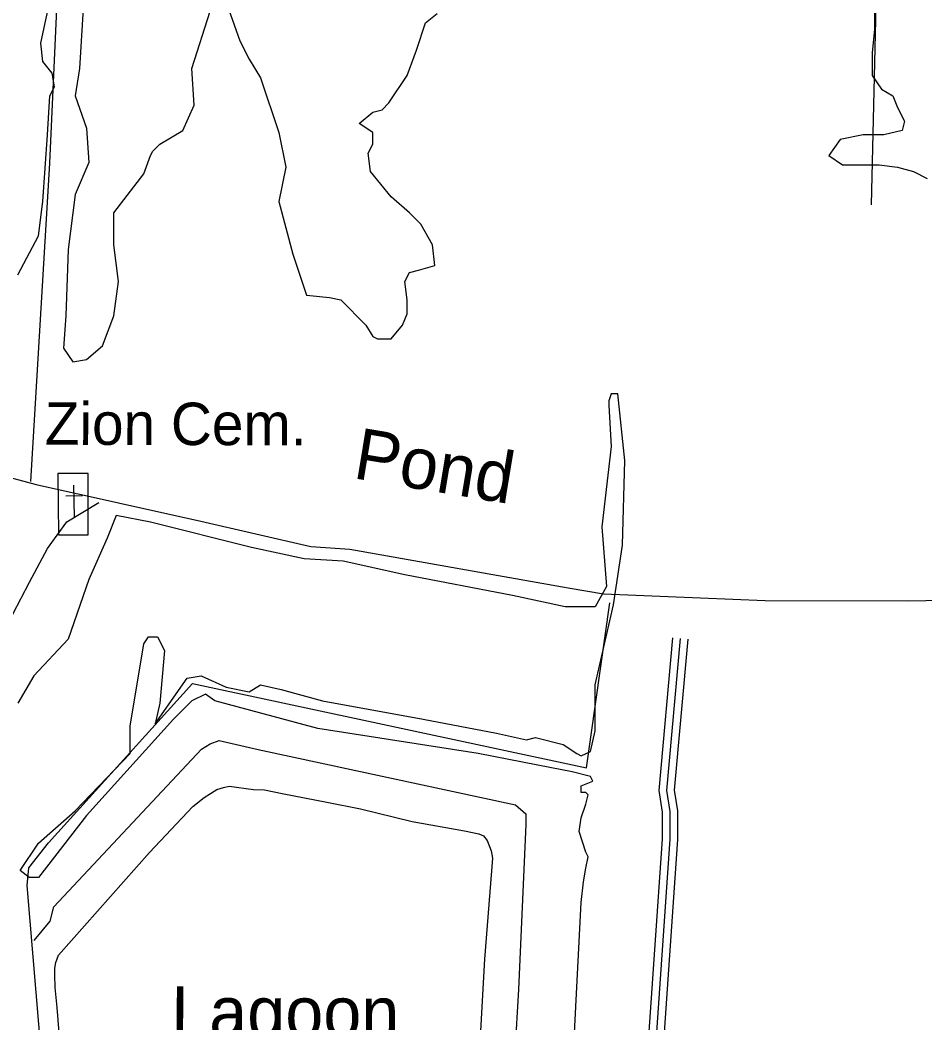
# Model space of a CAD drawing. Extents: x 3219052 to 3256913, y 800770 to 826146.
# Drawn here: x 3250311 to 3252081, y 807605 to 809568 of the extents above; entities that cross this region are included whole.
import ezdxf

# ---------------------------------------------------------------- set-up
doc = ezdxf.new("R2010")
doc.units = 0
for name, color, linetype in [('V-RIVR-IDEN', 7, 'Continuous'), ('V-ROAD-CNTR', 7, 'Continuous'), ('V-SITE-OTLN', 7, 'Continuous'), ('V-SITE-OTLN-IDEN', 7, 'Continuous'), ('V-SITE-VEGE', 7, 'Continuous'), ('V-TOPO-SHOR', 7, 'Continuous')]:
    doc.layers.add(name, color=color, linetype=linetype)

msp = doc.modelspace()

# ---------------------------------------------------------------- linework, layer by layer
at = {"layer": 'V-ROAD-CNTR'}
for points in [[(3251587, 808358.7), (3251560.1, 808060), (3251567.1, 808018.2), (3251567, 807965.4), (3251441.5, 806154.3)], [(3251601.9, 808357.4), (3251575.2, 808060.6), (3251582.1, 808019.4), (3251582, 807964.9), (3251456.5, 806153.3)], [(3251616.8, 808356.1), (3251590.3, 808061.1), (3251597.1, 808020.7), (3251597, 807964.4), (3251471.4, 806152.3)]]:
    msp.add_lwpolyline(points, dxfattribs=at)
at = {"layer": 'V-SITE-OTLN'}
for p, q in [((3250417.7, 808594.3), (3250416.2, 808657.6)), ((3250433.1, 808636.9), (3250400.4, 808636.1))]:
    msp.add_line(p, q, dxfattribs=at)
msp.add_lwpolyline([(3250384.8, 808680.9), (3250386.3, 808560.7), (3250444, 808560.7), (3250444.1, 808680.9), (3250384.8, 808680.9)], dxfattribs=at)
at = {"layer": 'V-SITE-VEGE'}
for p, q in [((3250360.3, 809562.7), (3250382.7, 809665.9)), ((3250436.5, 809625.5), (3250427.5, 809473.1)), ((3250647.1, 809473.1), (3250682.9, 809585.2)), ((3250718.7, 809589.6), (3250741.1, 809526.9)), ((3251104.1, 809562.7), (3251126.5, 809580.7)), ((3251982.2, 809594.1), (3251982.2, 809549.3)), ((3250351.4, 809522.4), (3250360.3, 809562.7)), ((3251086.1, 809508.9), (3251104.1, 809562.7)), ((3251982.2, 809549.3), (3251977.7, 809504.5)), ((3250355.8, 809486.5), (3250351.4, 809522.4)), ((3250741.1, 809526.9), (3250759.1, 809491)), ((3251068.2, 809459.6), (3251086.1, 809508.9)), ((3251977.7, 809504.5), (3251977.7, 809459.6)), ((3250373.8, 809464.1), (3250355.8, 809486.5)), ((3250759.1, 809491), (3250781.5, 809455.1)), ((3250378.2, 809437.2), (3250373.8, 809464.1)), ((3250427.5, 809473.1), (3250418.6, 809419.3)), ((3250651.5, 809401.3), (3250647.1, 809473.1)), ((3250781.5, 809455.1), (3250817.3, 809347.5)), ((3251032.4, 809405.8), (3251068.2, 809459.6)), ((3251977.7, 809459.6), (3251995.7, 809432.7)), ((3250369.3, 809419.3), (3250378.2, 809437.2)), ((3251995.7, 809432.7), (3252018.1, 809419.3)), ((3250364.8, 809343), (3250369.3, 809419.3)), ((3250418.6, 809419.3), (3250441, 809356.5)), ((3251018.9, 809392.4), (3251032.4, 809405.8)), ((3252018.1, 809419.3), (3252027, 809396.8)), ((3250629.1, 809352), (3250651.5, 809401.3)), ((3250974.1, 809365.5), (3251001, 809387.9)), ((3251001, 809387.9), (3251018.9, 809392.4)), ((3252027, 809396.8), (3252040.5, 809369.9)), ((3251001, 809347.5), (3250974.1, 809365.5)), ((3252040.5, 809369.9), (3252036, 809352)), ((3250441, 809356.5), (3250445.4, 809289.2)), ((3250584.3, 809325.1), (3250629.1, 809352)), ((3250817.3, 809347.5), (3250830.8, 809280.3)), ((3251001, 809325.1), (3251001, 809347.5)), ((3252036, 809352), (3252000.1, 809343)), ((3250355.8, 809213), (3250364.8, 809343)), ((3250570.9, 809311.6), (3250584.3, 809325.1)), ((3250992, 809307.2), (3251001, 809325.1)), ((3251915, 809334.1), (3251892.6, 809302.7)), ((3251959.8, 809343), (3251915, 809334.1)), ((3252000.1, 809343), (3251959.8, 809343)), ((3250566.4, 809302.7), (3250570.9, 809311.6)), ((3250996.5, 809271.3), (3250992, 809307.2)), ((3250445.4, 809289.2), (3250418.6, 809226.5)), ((3250553, 809266.8), (3250566.4, 809302.7)), ((3251892.6, 809302.7), (3251919.5, 809284.7)), ((3250494.7, 809190.6), (3250553, 809266.8)), ((3250830.8, 809280.3), (3250817.3, 809213)), ((3251036.8, 809222), (3250996.5, 809271.3)), ((3251919.5, 809284.7), (3251991.2, 809284.7)), ((3251991.2, 809284.7), (3252027, 809280.3)), ((3252027, 809280.3), (3252058.4, 809271.3)), ((3252058.4, 809271.3), (3252085.3, 809257.8)), ((3250346.9, 809145.7), (3250355.8, 809213)), ((3250418.6, 809226.5), (3250405.1, 809118.8)), ((3250817.3, 809213), (3250844.2, 809109.9)), ((3251072.7, 809190.6), (3251036.8, 809222)), ((3250494.7, 809127.8), (3250494.7, 809190.6)), ((3251095.1, 809168.2), (3251072.7, 809190.6)), ((3251117.5, 809127.8), (3251095.1, 809168.2)), ((3250306.6, 809069.5), (3250346.9, 809145.7)), ((3250405.1, 809118.8), (3250400.6, 808988.8)), ((3250503.7, 809056.1), (3250494.7, 809127.8)), ((3250844.2, 809109.9), (3250871.1, 809029.2)), ((3251122, 809087.5), (3251117.5, 809127.8)), ((3251063.7, 809056.1), (3251072.7, 809074)), ((3251072.7, 809074), (3251090.6, 809078.5)), ((3251090.6, 809078.5), (3251122, 809087.5)), ((3250494.7, 808988.8), (3250503.7, 809056.1)), ((3251068.2, 809020.2), (3251063.7, 809056.1)), ((3250871.1, 809029.2), (3250915.9, 809024.7)), ((3250915.9, 809024.7), (3250938.3, 809020.2)), ((3250938.3, 809020.2), (3250987.6, 808970.9)), ((3251068.2, 808993.3), (3251068.2, 809020.2)), ((3251059.3, 808970.9), (3251068.2, 808993.3)), ((3250400.6, 808988.8), (3250396.2, 808926)), ((3250472.3, 808930.5), (3250494.7, 808988.8)), ((3250987.6, 808970.9), (3251001, 808948.5)), ((3251036.8, 808944), (3251059.3, 808970.9)), ((3251001, 808948.5), (3251010, 808944)), ((3251010, 808944), (3251036.8, 808944)), ((3250396.2, 808926), (3250414.1, 808899.1)), ((3250441, 808903.6), (3250472.3, 808930.5)), ((3250414.1, 808899.1), (3250441, 808903.6)), ((3251467, 808836.4), (3251462.5, 808822.9)), ((3251480.4, 808836.4), (3251467, 808836.4)), ((3251493.9, 808706.3), (3251480.4, 808836.4)), ((3251462.5, 808822.9), (3251462.5, 808813.9)), ((3251462.5, 808813.9), (3251467, 808733.2)), ((3251467, 808733.2), (3251449, 808576.3)), ((3251489.4, 808540.4), (3251493.9, 808706.3)), ((3250499.2, 808598.7), (3250481.3, 808553.9)), ((3250566.4, 808585.3), (3250499.2, 808598.7)), ((3250763.6, 808535.9), (3250566.4, 808585.3)), ((3251449, 808576.3), (3251458, 808459.7)), ((3250481.3, 808553.9), (3250445.4, 808473.2)), ((3251471.4, 808423.8), (3251489.4, 808540.4)), ((3250866.6, 808513.5), (3250763.6, 808535.9)), ((3250942.8, 808509), (3250866.6, 808513.5)), ((3251063.7, 808482.1), (3250942.8, 808509)), ((3251274.3, 808441.8), (3251063.7, 808482.1)), ((3250445.4, 808473.2), (3250405.1, 808356.6)), ((3251377.4, 808419.4), (3251274.3, 808441.8)), ((3251458, 808459.7), (3251435.6, 808419.4)), ((3251435.6, 808266.9), (3251471.4, 808423.8)), ((3251435.6, 808419.4), (3251377.4, 808419.4)), ((3250405.1, 808356.6), (3250337.9, 808284.8)), ((3250526.1, 808186.2), (3250553, 808347.6)), ((3250553, 808347.6), (3250561.9, 808361.1)), ((3250561.9, 808361.1), (3250579.9, 808361.1)), ((3250579.9, 808361.1), (3250593.3, 808334.2)), ((3250593.3, 808334.2), (3250584.3, 808231)), ((3250337.9, 808284.8), (3250306.6, 808231)), ((3250638.1, 808280.4), (3250665, 808284.8)), ((3250665, 808284.8), (3250714.3, 808262.4)), ((3250575.4, 808190.7), (3250638.1, 808280.4)), ((3250759.1, 808253.5), (3250781.5, 808266.9)), ((3250781.5, 808266.9), (3250821.8, 808257.9)), ((3251435.6, 808177.2), (3251435.6, 808266.9)), ((3250673.9, 808249), (3250647.1, 808235.5)), ((3250691.9, 808235.5), (3250673.9, 808249)), ((3250714.3, 808262.4), (3250759.1, 808253.5)), ((3250821.8, 808257.9), (3250902.4, 808235.5)), ((3250584.3, 808231), (3250575.4, 808190.7)), ((3250647.1, 808235.5), (3250611.2, 808199.6)), ((3250893.5, 808181.7), (3250691.9, 808235.5)), ((3250902.4, 808235.5), (3251099.6, 808199.6)), ((3250611.2, 808199.6), (3250441, 808011.3)), ((3251099.6, 808199.6), (3251242.9, 808172.7)), ((3250526.1, 808132.4), (3250526.1, 808186.2)), ((3251207.1, 808132.4), (3250893.5, 808181.7)), ((3251242.9, 808172.7), (3251301.2, 808159.3)), ((3251426.6, 808136.9), (3251435.6, 808177.2)), ((3251301.2, 808159.3), (3251319.1, 808163.8)), ((3251319.1, 808163.8), (3251372.9, 808150.3)), ((3251372.9, 808150.3), (3251399.8, 808132.4)), ((3250418.6, 808020.3), (3250526.1, 808132.4)), ((3251323.6, 808110), (3251207.1, 808132.4)), ((3251399.8, 808132.4), (3251408.7, 808127.9)), ((3251408.7, 808127.9), (3251426.6, 808136.9)), ((3251390.8, 808096.5), (3251323.6, 808110)), ((3251426.6, 808087.6), (3251390.8, 808096.5)), ((3251408.7, 808069.6), (3251431.1, 808078.6)), ((3251408.7, 808056.2), (3251408.7, 808069.6)), ((3251431.1, 808078.6), (3251426.6, 808087.6)), ((3251417.7, 808056.2), (3251408.7, 808056.2)), ((3251422.2, 808051.7), (3251417.7, 808056.2)), ((3251417.7, 808033.7), (3251422.2, 808051.7)), ((3251408.7, 808006.8), (3251417.7, 808033.7)), ((3250346.9, 807957.5), (3250418.6, 808020.3)), ((3250441, 808011.3), (3250346.9, 807890.3)), ((3251404.2, 807979.9), (3251408.7, 808006.8)), ((3251417.7, 807939.6), (3251404.2, 807979.9)), ((3250311, 807903.7), (3250346.9, 807957.5)), ((3251422.2, 807930.6), (3251417.7, 807939.6)), ((3251417.7, 807908.2), (3251422.2, 807930.6)), ((3250329, 807890.3), (3250311, 807903.7)), ((3251413.2, 807881.3), (3251417.7, 807908.2)), ((3250346.9, 807890.3), (3250329, 807890.3)), ((3251408.7, 807840.9), (3251413.2, 807881.3)), ((3251390.8, 807491.2), (3251408.7, 807840.9))]:
    msp.add_line(p, q, dxfattribs=at)
at = {"layer": 'V-TOPO-SHOR'}
for points in [[(3250659.2, 812982.9), (3250528.5, 811411.3), (3250486, 811397.3), (3250463.3, 810689.3), (3250412.8, 810264.6), (3250368.3, 809287.6), (3250331.6, 808664.6)], [(3252152.3, 812547.9), (3252006.4, 810516.1), (3251975.3, 809206.3)], [(3249386.1, 809544.2), (3249385.9, 809452.2), (3249378.8, 809396.7), (3249355.5, 809039.2), (3249521.9, 808939.9), (3249527, 808894.8), (3249806.2, 808790.1), (3249950.2, 808751.6), (3250031.7, 808742.8), (3250342.2, 808658.8), (3250664.8, 808587), (3250879.9, 808537.9), (3250956.3, 808532.6), (3251383, 808457.1), (3251452.4, 808444.8), (3251768.3, 808431.9), (3252049.4, 808431.4), (3252282, 808436.1)], [(3249985, 807989.7), (3250089.4, 808100.5), (3250193.7, 808176.7), (3250225, 808207.8), (3250245.9, 808249.4), (3250259.8, 808294.5), (3250280.8, 808374.3), (3250329.6, 808467.9), (3250364.5, 808533.8), (3250402.8, 808585.8), (3250465.3, 808623.8)], [(3250411.3, 806843.4), (3250324.9, 807874.4), (3250328.5, 807909.1), (3250366.7, 807957.6), (3250648.5, 808269.4), (3251418.7, 808104.7), (3251464.5, 808427.4)], [(3250338.6, 807766.8), (3250369.9, 807804.9), (3250376.9, 807832.7), (3250665.6, 808141), (3250683, 808151.3), (3250700.4, 808158.2), (3250776.7, 808140.7), (3251279.7, 808032.1), (3251300.5, 808014.7), (3251300.5, 807993.9), (3251285.9, 807671.1), (3251264.3, 807303.2), (3251253.5, 807115.8)], [(3250400.7, 807421.1), (3250383.9, 807635.6), (3250379.5, 807674.8), (3250378.8, 807699.3), (3250379.2, 807712.4), (3250381.3, 807723.8), (3250386.4, 807737.8), (3250563.9, 807939.2), (3250648.7, 808028.7), (3250670.9, 808046.3), (3250695.6, 808062), (3250709.1, 808066), (3250720.3, 808068.8), (3250767.7, 808062.4), (3250789.3, 808061.5), (3250823.9, 808054.7), (3250910.7, 808037.7), (3250976.7, 808024.6), (3251077.7, 807999.6), (3251180, 807981.6), (3251208.6, 807975.3), (3251217.4, 807971.3), (3251224.6, 807962.4), (3251232.1, 807942.3), (3251235.2, 807928.2), (3251219.4, 807730.5), (3251198.8, 807355.8)]]:
    msp.add_lwpolyline(points, dxfattribs=at)

# ---------------------------------------------------------------- texts
at = {"layer": 'V-RIVR-IDEN'}
for s, rotation, p in [('Pond', 350.6092, (3250960.1, 808671.8)), ('Lagoon', 359.8799, (3250606.5, 807577.2))]:
    msp.add_text(s, height=100, rotation=rotation, dxfattribs=at).set_placement(p)
at = {"layer": 'V-SITE-OTLN-IDEN'}
msp.add_text('Zion Cem.', height=83, rotation=359.8799, dxfattribs=at).set_placement((3250359.2, 808736.8))

doc.saveas('drawing.dxf')
